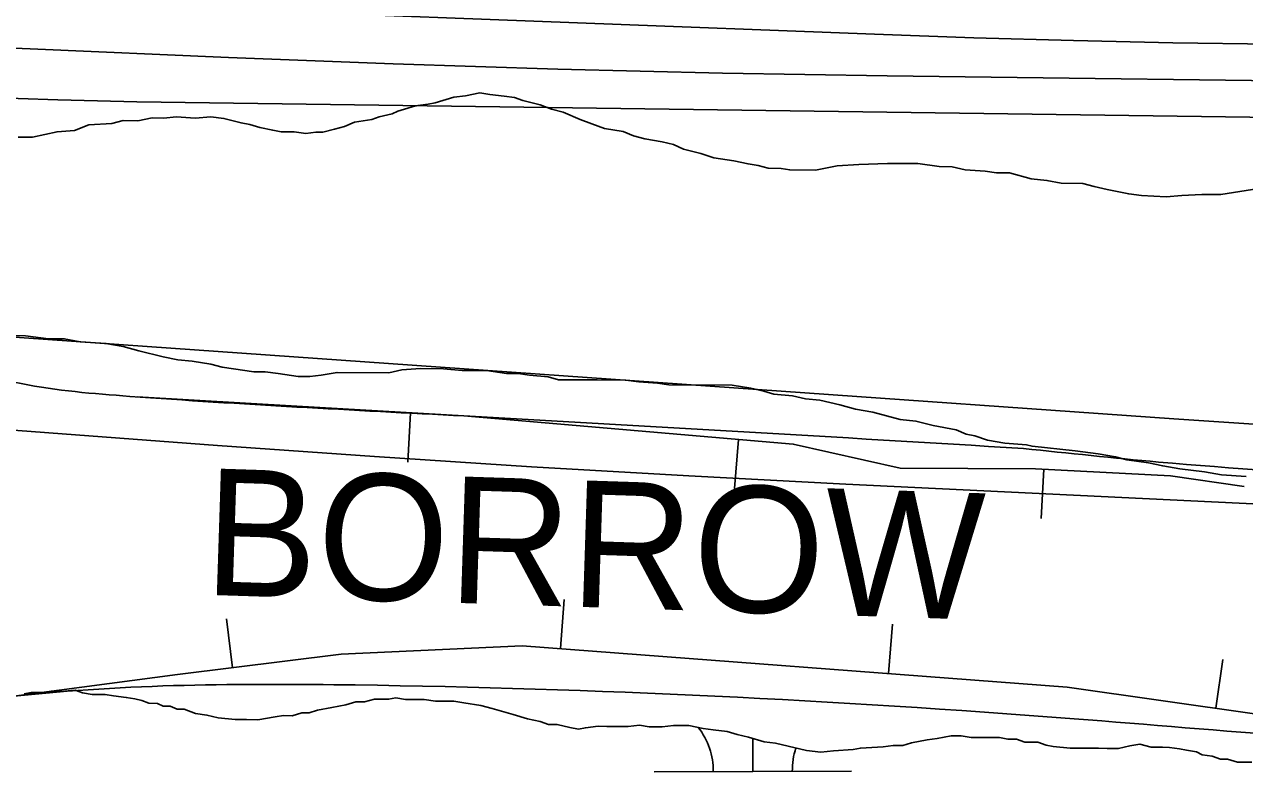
# Model space of a CAD drawing. Extents: x 3361039 to 3398939, y 576572 to 602007.
# Drawn here: x 3382066 to 3382684, y 585360 to 585744 of the extents above; entities that cross this region are included whole.
import ezdxf

# ---------------------------------------------------------------- set-up
doc = ezdxf.new("R2010")
doc.units = 0
for name, color, linetype in [('V-BORW-IDEN', 7, 'Continuous'), ('V-BORW-LINE', 7, 'Continuous'), ('V-SITE-VEGE', 7, 'Continuous'), ('V-TOPO-MAJR', 7, 'Continuous'), ('V-TOPO-MINR', 7, 'Continuous'), ('V-WETL-SWMP', 7, 'Continuous')]:
    doc.layers.add(name, color=color, linetype=linetype)

msp = doc.modelspace()

# ---------------------------------------------------------------- linework, layer by layer
at = {"layer": 'V-BORW-LINE'}
for p, q in [((3382261.46, 585547.85), (3382260.02, 585522.89)), ((3382427.51, 585534.44), (3382425.39, 585509.53)), ((3382582.01, 585519.36), (3382580.73, 585494.4)), ((3382337.35, 585428.61), (3382339.24, 585453.54)), ((3382171.33, 585418.91), (3382168.24, 585443.72)), ((3382503.47, 585416), (3382505.36, 585440.93)), ((3382669.05, 585398.43), (3382672.58, 585423.18))]:
    msp.add_line(p, q, dxfattribs=at)
for points in [[(3382509.37, 585519.95), (3382455.15, 585532.09), (3382288.5, 585546.28), (3382203.88, 585551.17), (3382123.13, 585555.99)], [(3382683.49, 585510.61), (3382646.16, 585516.07), (3382577.79, 585519.58), (3382509.37, 585519.95)], [(3382060.7, 585404.53), (3382143.48, 585415.45), (3382226.26, 585425.75), (3382317.93, 585430.08), (3382593.88, 585409.14), (3382689.91, 585395.45)]]:
    msp.add_lwpolyline(points, dxfattribs=at)
msp.add_spline([(3382571.75, 585529.85), (3382288.5, 585546.28), (3382119.28, 585556.22), (3382064.39, 585562.69), (3382006.96, 585576.93), (3381796, 585575.03), (3381691.54, 585581.2), (3381638.45, 585584.98), (3381607.38, 585576.47), (3381598.51, 585566.36), (3381610.08, 585526.4), (3381641.99, 585457.34), (3381686.19, 585430.69), (3381748.69, 585412.56), (3381952.89, 585396.92), (3382011.65, 585399.05), (3382060.7, 585404.53), (3382233.38, 585410.22), (3382597.39, 585393.13), (3382822.43, 585377.96), (3382985.12, 585375.03), (3383040.48, 585369.32), (3383111.3, 585349.64), (3383186.01, 585343.18), (3383349.37, 585344.09), (3383670.1, 585328.99), (3383776.96, 585325.83), (3383950.1, 585282.41), (3384048.66, 585281.9), (3384105.28, 585326.49), (3384120.75, 585332.34), (3384160.48, 585298.98), (3384209.82, 585275.27), (3384267.65, 585259.58), (3384373.27, 585255.57), (3384419.94, 585258.58), (3384709.73, 585239.38), (3384826.34, 585210.62), (3384946.51, 585203.35), (3385109.52, 585215.5), (3385207.25, 585213.25), (3385246.28, 585211.98), (3385305.12, 585207.81), (3385479.9, 585187.69), (3385835.24, 585189.26), (3386014.23, 585230.05), (3386056.71, 585240.88), (3386176.62, 585300.03), (3386207.38, 585325.51), (3386221.37, 585345.61), (3386182.35, 585376.31), (3386126.76, 585381.36), (3386029.51, 585369.17), (3385921.06, 585366.42), (3385817.08, 585354.08), (3385761.67, 585353.52), (3385594.41, 585354.59), (3385499.8, 585346.62), (3385375.62, 585344.42), (3385091.32, 585358.84), (3384912.21, 585381.83), (3384861.67, 585385.98), (3384294.69, 585385.71), (3384190.67, 585395.62), (3384128.27, 585377.4), (3384079.07, 585402.54), (3383956.19, 585439.51), (3383615.98, 585443.36), (3383292.93, 585470.42), (3383014.82, 585493.71), (3382867.4, 585507.63), (3382640.11, 585523.01), (3382571.75, 585529.85)], degree=3, dxfattribs=at)
at = {"layer": 'V-SITE-VEGE'}
for points in [[(3382070.17, 585687.27), (3382082.56, 585690.09), (3382091.29, 585690.76), (3382098.58, 585693.61), (3382110.23, 585694.26), (3382116.05, 585695.67), (3382123.33, 585695.62), (3382130.61, 585697.03), (3382136.43, 585696.99), (3382142.98, 585697.67), (3382152.44, 585696.87), (3382160.44, 585697.55), (3382166.98, 585696.77), (3382175.7, 585694.53), (3382180.06, 585693.77), (3382185.14, 585692.28), (3382191.67, 585690.78), (3382196.03, 585690.02), (3382202.58, 585689.98), (3382208.39, 585689.21), (3382213.49, 585689.9), (3382217.13, 585689.88), (3382222.96, 585691.29), (3382228.06, 585692.71), (3382233.17, 585694.85), (3382241.9, 585696.25), (3382245.55, 585697.68), (3382252.11, 585699.08), (3382255.03, 585700.52), (3382260.13, 585701.94), (3382262.32, 585702.65), (3382265.23, 585703.36), (3382270.33, 585704.05), (3382273.97, 585704.75), (3382283.45, 585707.59), (3382289.27, 585708.28), (3382296.56, 585709.68), (3382301.64, 585708.92), (3382308.91, 585708.14), (3382314, 585707.38), (3382318.35, 585705.9), (3382327.07, 585703.65), (3382332.87, 585701.43), (3382338.68, 585699.93), (3382347.38, 585696.23), (3382353.19, 585694.01), (3382359.72, 585691.78), (3382369.16, 585690.26), (3382374.24, 585688.05), (3382380.05, 585686.55), (3382388.77, 585685.03), (3382394.58, 585683.54), (3382399.65, 585681.32), (3382408.36, 585679.08), (3382414.9, 585676.85), (3382425.07, 585675.32), (3382432.33, 585673.82), (3382437.42, 585673.05), (3382442.5, 585671.56), (3382449.05, 585671.52), (3382453.41, 585670.76), (3382466.5, 585670.67), (3382477.43, 585672.77), (3382488.34, 585673.42), (3382502.9, 585674.05), (3382518.17, 585673.94), (3382529.07, 585672.41), (3382535.62, 585672.36), (3382542.15, 585670.86), (3382552.33, 585670.07), (3382558.15, 585669.3), (3382564.69, 585669.25), (3382575.58, 585666.26), (3382583.58, 585665.48), (3382590.84, 585663.98), (3382601.75, 585663.9), (3382607.56, 585662.4), (3382614.1, 585660.9), (3382624.99, 585658.64), (3382631.54, 585657.87), (3382643.9, 585657.06), (3382651.9, 585657.73), (3382662.09, 585658.38), (3382671.55, 585658.32), (3382694.12, 585661.8)], [(3382062.89, 585687.32), (3382070.17, 585687.27)], [(3382562.28, 585532.51), (3382553.56, 585534.03), (3382547.03, 585536.26), (3382542.67, 585537.02), (3382537.59, 585539.23), (3382525.97, 585541.5), (3382517.26, 585543.74), (3382509.26, 585544.52), (3382495.47, 585548.25), (3382486.75, 585549.77), (3382478.76, 585552.01), (3382468.59, 585554.26), (3382461.32, 585555.04), (3382454.79, 585556.54), (3382445.34, 585557.34), (3382440.25, 585558.83), (3382433.72, 585560.33), (3382424.27, 585561.85), (3382392.27, 585562.07), (3382386.46, 585562.84), (3382377, 585563.64), (3382370.46, 585564.41), (3382355.91, 585564.51), (3382345, 585564.59), (3382336.27, 585564.65), (3382331.19, 585566.14), (3382321.75, 585566.93), (3382315.93, 585567.7), (3382310.11, 585567.74), (3382299.94, 585569.27), (3382287.57, 585569.35), (3382278.12, 585570.15), (3382266.48, 585570.23), (3382257.02, 585569.57), (3382250.46, 585568.16), (3382224.28, 585568.34), (3382216.27, 585566.94), (3382210.44, 585566.26), (3382204.62, 585566.3), (3382194.45, 585567.83), (3382187.91, 585568.6), (3382182.09, 585568.64), (3382171.92, 585570.17), (3382166.1, 585570.93), (3382160.29, 585572.43), (3382150.85, 585573.95), (3382143.58, 585574.73), (3382136.31, 585576.23), (3382123.97, 585579.23), (3382115.98, 585581.47), (3382107.26, 585582.98), (3382094.18, 585583.8), (3382086.18, 585585.32), (3382078.18, 585585.37), (3382066.55, 585586.91), (3382060.01, 585586.95)], [(3382684.37, 585515.65), (3382672.01, 585516.46), (3382663.29, 585517.98), (3382650.93, 585519.53), (3382642.21, 585521.04), (3382634.95, 585522.55), (3382624.05, 585524.08), (3382618.24, 585525.57), (3382609.52, 585527.09), (3382597.9, 585528.62), (3382576.09, 585530.96), (3382573.18, 585531.71), (3382562.28, 585532.51)]]:
    msp.add_lwpolyline(points, dxfattribs=at)
at = {"layer": 'V-TOPO-MAJR'}
for points in [[(3381161.75, 585725.12), (3381657.79, 585719.95), (3381715.33, 585719.1), (3381772.87, 585717.9), (3381830.39, 585716.2), (3381887.9, 585714.15), (3381994.59, 585709.88), (3381998.75, 585709.71), (3382002.9, 585709.53), (3382007.06, 585709.35), (3382011.22, 585709.16), (3382042.9, 585707.69), (3382062.9, 585706.85), (3382082.91, 585706.15), (3382102.92, 585705.65), (3382122.93, 585705.27), (3382747.59, 585696.63)], [(3382698.48, 585541.49), (3382673.17, 585543.09), (3382647.87, 585544.79), (3382015.38, 585589.3), (3382009.82, 585589.7), (3382004.27, 585590.11), (3381998.72, 585590.54), (3381993.17, 585590.98), (3381956.66, 585593.92), (3381932.86, 585595.86), (3381909.06, 585597.82), (3381885.26, 585599.81), (3381861.47, 585601.82), (3381118.58, 585665.15)]]:
    msp.add_lwpolyline(points, dxfattribs=at)
at = {"layer": 'V-TOPO-MINR'}
for points in [[(3381250.37, 585773.58), (3381936.29, 585738.19), (3381969.46, 585736.53), (3382002.62, 585734.93), (3382035.8, 585733.41), (3382068.97, 585731.94), (3382169.28, 585727.61), (3382252.62, 585724.39), (3382335.98, 585721.68), (3382419.35, 585719.73), (3382502.74, 585718.29), (3382766.07, 585714.94), (3382782.34, 585714.87), (3382798.6, 585714.98), (3382814.87, 585715.36), (3382831.13, 585715.93), (3383003.12, 585723.36), (3383095.43, 585727.56), (3383187.73, 585732.03), (3383280, 585736.93), (3383372.26, 585742.11), (3383493.4, 585749.18), (3383525.07, 585751.08), (3384501.3, 585871.43)], [(3381184.6, 585802.77), (3381572.79, 585778.16), (3381662.74, 585773.76), (3381959.63, 585760.38), (3381980.99, 585759.44), (3382002.35, 585758.52), (3382023.71, 585757.65), (3382045.07, 585756.8), (3382496.25, 585739.35), (3382546.61, 585737.61), (3382596.97, 585736.14), (3382647.34, 585735.08), (3382697.72, 585734.29)], [(3382750.72, 585498.83), (3382481.83, 585511.84), (3382402.26, 585516), (3382322.71, 585520.58), (3382243.21, 585525.79), (3382163.73, 585531.41), (3382062.6, 585538.96), (3382033.71, 585541.21), (3382004.83, 585543.58), (3381975.97, 585546.14), (3381947.12, 585548.83), (3381786.43, 585564.32), (3381677.26, 585574.91), (3381568.08, 585585.59), (3381458.93, 585596.39), (3381349.78, 585607.29), (3381150.91, 585627.26)]]:
    msp.add_lwpolyline(points, dxfattribs=at)
at = {"layer": 'V-WETL-SWMP'}
for p, q in [((3382434.72, 585366.49), (3382434.67, 585383.14)), ((3382384.72, 585366.35), (3382484.72, 585366.62))]:
    msp.add_line(p, q, dxfattribs=at)
for points in [[(3382065.89, 585405.7), (3382069.48, 585406.39), (3382075.94, 585406.35), (3382079.53, 585407.04), (3382084.56, 585407), (3382091.74, 585407.67), (3382095.32, 585406.21), (3382100.34, 585405.46), (3382106.8, 585405.41), (3382111.1, 585404.66), (3382117.55, 585403.9), (3382121.85, 585403.15), (3382125.44, 585402.41), (3382129.02, 585400.95), (3382133.32, 585400.92), (3382136.18, 585399.46), (3382139.77, 585399.44), (3382143.35, 585397.98)], [(3382143.35, 585397.98), (3382146.94, 585397.95), (3382152.67, 585395.76), (3382158.4, 585395), (3382164.14, 585393.53), (3382172.74, 585392.75), (3382178.49, 585392.71), (3382184.23, 585392.67), (3382192.85, 585394.04), (3382197.16, 585394.73), (3382201.47, 585394.7), (3382206.5, 585396.1), (3382210.09, 585396.07), (3382214.41, 585397.48), (3382221.6, 585398.86), (3382228.78, 585400.25), (3382233.82, 585401.65), (3382238.12, 585401.62), (3382243.16, 585403.02), (3382250.33, 585402.97), (3382253.93, 585403.66), (3382258.95, 585402.91), (3382263.97, 585402.87), (3382268.28, 585402.84), (3382274.02, 585402.09), (3382278.32, 585402.06), (3382283.35, 585402.02), (3382288.37, 585401.27), (3382296.97, 585399.77), (3382302.7, 585398.3), (3382313.45, 585395.35), (3382320.61, 585393.15), (3382327.06, 585391.67), (3382331.35, 585390.2), (3382335.66, 585390.17), (3382342.11, 585388.69), (3382346.41, 585387.94), (3382350, 585388.63), (3382356.47, 585389.31), (3382360.78, 585389.28), (3382365.8, 585389.24), (3382371.54, 585389.2), (3382377.29, 585389.88), (3382382.31, 585389.12), (3382388.77, 585389.08), (3382394.52, 585389.76), (3382398.1, 585389.73), (3382402.41, 585389.7), (3382409.58, 585388.22), (3382414.6, 585387.46), (3382421.77, 585386.7), (3382426.78, 585385.22), (3382432.52, 585383.75), (3382440.4, 585381.54), (3382446.13, 585380.78), (3382452.58, 585379.3), (3382461.9, 585377.08), (3382469.07, 585376.31), (3382475.53, 585376.99), (3382485.59, 585377.63), (3382489.18, 585378.33), (3382500.67, 585378.96), (3382505.7, 585379.65), (3382510.72, 585379.61), (3382515.04, 585381.02), (3382522.95, 585382.4), (3382527.97, 585383.08), (3382535.16, 585384.46), (3382540.19, 585384.43), (3382545.21, 585383.68), (3382552.38, 585383.63), (3382555.97, 585383.6), (3382559.56, 585383.58), (3382563.86, 585382.83), (3382568.17, 585382.8), (3382572.46, 585381.33), (3382578.92, 585381.29), (3382583.22, 585379.82), (3382586.8, 585379.08), (3382595.41, 585378.3), (3382599, 585378.27), (3382602.59, 585378.25), (3382606.18, 585378.22), (3382609.77, 585378.2), (3382614.07, 585378.17), (3382619.81, 585378.13), (3382625.57, 585379.52), (3382630.6, 585380.21), (3382636.33, 585378.73), (3382642.07, 585378.69), (3382645.66, 585378.67), (3382650.68, 585377.91), (3382654.26, 585377.17), (3382659.28, 585376.42), (3382662.14, 585374.96), (3382667.16, 585374.21), (3382671.46, 585372.74), (3382675.04, 585372.72), (3382680.06, 585371.25), (3382683.65, 585371.22), (3382687.24, 585371.2)]]:
    msp.add_lwpolyline(points, dxfattribs=at)
for centre, start, end in [((3382379.48, 585366.81), 359.38648, 38.46957), ((3382489.96, 585367.11), 161.40322, 180.93013)]:
    msp.add_arc(centre, 35.25, start, end, dxfattribs=at)

# ---------------------------------------------------------------- texts
at = {"layer": 'V-BORW-IDEN'}
msp.add_text('BORROW', height=64, rotation=358.15234, dxfattribs=at).set_placement((3382156.38, 585455.89))

doc.saveas('drawing.dxf')
